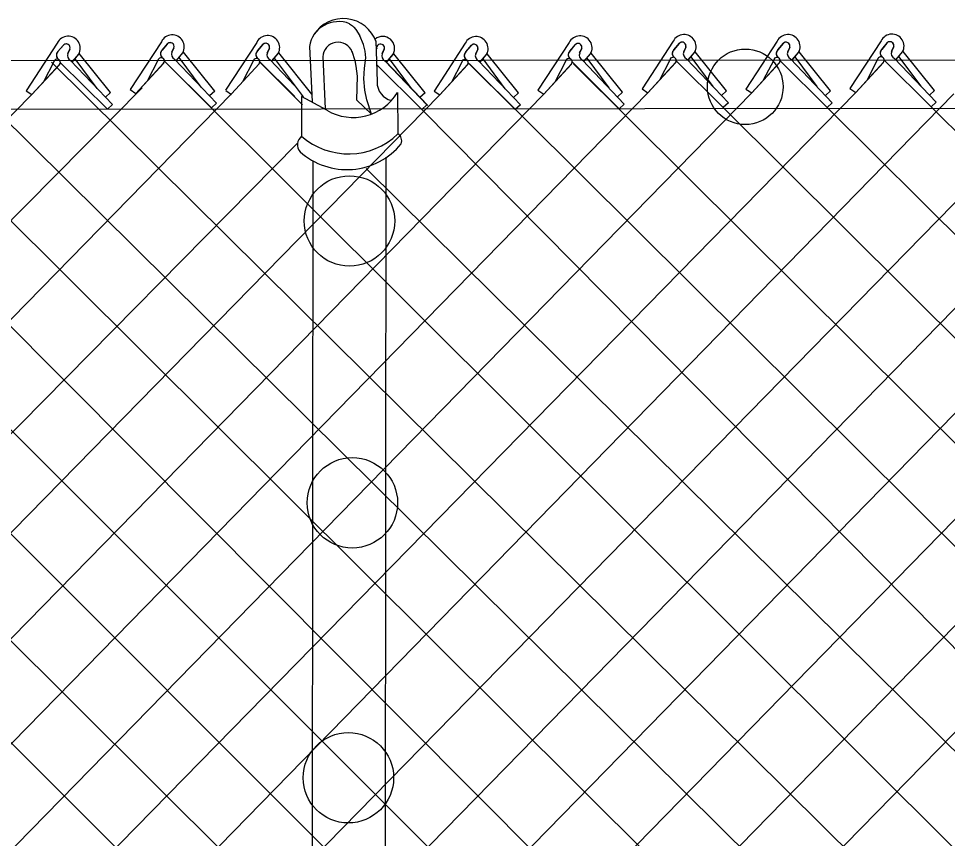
# Model space of a CAD drawing. Extents: x 0 to 2.85, y -0.1 to 1.83.
# Drawn here: x 2.0475 to 2.1194, y 0.865 to 0.9286 of the extents above; entities that cross this region are included whole.
import ezdxf

# ---------------------------------------------------------------- set-up
doc = ezdxf.new("R2010")
doc.units = 0
doc.layers.add('sb_Chainlink Fence', color=7, linetype='Continuous')
doc.layers.add('sb_Existing Structural Steel', color=7, linetype='Continuous')

msp = doc.modelspace()

# ---------------------------------------------------------------- linework, layer by layer
at = {"layer": 'sb_Chainlink Fence'}
for p, q in [((2.050476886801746, 0.9267045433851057), (2.0480595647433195, 0.9230030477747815)), ((2.0505279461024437, 0.926036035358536), (2.0509703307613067, 0.9265654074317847)), ((2.0509294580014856, 0.9265218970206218), (2.0505279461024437, 0.926036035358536)), ((2.051453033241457, 0.92623906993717), (2.0512913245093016, 0.9258839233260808)), ((2.051291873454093, 0.9258964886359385), (2.0514527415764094, 0.9262310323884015)), ((2.0585388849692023, 0.9268059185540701), (2.0561215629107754, 0.9231044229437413)), ((2.058589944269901, 0.9261374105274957), (2.0590323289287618, 0.9266667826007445)), ((2.0589914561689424, 0.926623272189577), (2.058589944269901, 0.9261374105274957)), ((2.0595150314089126, 0.9263404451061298), (2.0593533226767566, 0.9259852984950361)), ((2.0593538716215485, 0.9259978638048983), (2.059514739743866, 0.9263324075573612)), ((2.0659337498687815, 0.9267570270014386), (2.0635164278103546, 0.9230555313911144)), ((2.082080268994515, 0.9266812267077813), (2.0796629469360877, 0.9229797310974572)), ((2.082131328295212, 0.9260127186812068), (2.082573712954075, 0.9265420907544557)), ((2.0825328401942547, 0.9264985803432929), (2.082131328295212, 0.9260127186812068)), ((2.090134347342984, 0.9267395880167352), (2.0877170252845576, 0.9230380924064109)), ((2.090185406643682, 0.9260710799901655), (2.0906277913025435, 0.9266004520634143)), ((2.0905869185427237, 0.9265569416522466), (2.090185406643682, 0.9260710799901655)), ((2.091110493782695, 0.9262741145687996), (2.0909487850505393, 0.9259189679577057)), ((2.090949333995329, 0.9259315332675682), (2.0911102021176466, 0.926266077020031)), ((2.09819634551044, 0.9268409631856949), (2.0957790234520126, 0.9231394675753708)), ((2.098247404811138, 0.9261724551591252), (2.09868978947, 0.926701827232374)), ((2.0986489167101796, 0.9266583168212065), (2.098247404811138, 0.9261724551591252)), ((2.09917249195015, 0.9263754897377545), (2.0990107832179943, 0.9260203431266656)), ((2.0990113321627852, 0.9260329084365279), (2.0991722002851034, 0.9263674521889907)), ((2.1062532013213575, 0.9268379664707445), (2.1038358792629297, 0.9231364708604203)), ((2.106304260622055, 0.9261694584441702), (2.1067466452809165, 0.9266988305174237)), ((2.106705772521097, 0.9266553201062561), (2.106304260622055, 0.9261694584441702)), ((2.107229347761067, 0.9263724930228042), (2.1070676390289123, 0.9260173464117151)), ((2.107068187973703, 0.9260299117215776), (2.10722905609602, 0.9263644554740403)), ((2.1143059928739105, 0.9268740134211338), (2.111888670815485, 0.9231725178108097)), ((2.114357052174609, 0.9262055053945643), (2.114799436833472, 0.9267348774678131)), ((2.1147585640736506, 0.9266913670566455), (2.114357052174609, 0.9262055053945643)), ((2.1152821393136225, 0.9264085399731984), (2.115120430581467, 0.9260533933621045)), ((2.1151209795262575, 0.926065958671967), (2.115281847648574, 0.9264005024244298)), ((2.0516415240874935, 0.9252508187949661), (2.0521336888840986, 0.9258395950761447)), ((2.0516480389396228, 0.9252597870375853), (2.052136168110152, 0.9258416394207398)), ((2.0521336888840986, 0.9258395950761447), (2.0521697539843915, 0.9259078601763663)), ((2.0521697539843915, 0.9259078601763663), (2.05220041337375, 0.9259808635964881)), ((2.05460990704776, 0.9228610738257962), (2.0521813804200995, 0.9258832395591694)), ((2.0597035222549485, 0.9253521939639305), (2.0601956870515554, 0.9259409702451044)), ((2.0597100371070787, 0.9253611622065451), (2.060198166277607, 0.9259430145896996)), ((2.0616311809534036, 0.9232891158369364), (2.0599221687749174, 0.925590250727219)), ((2.0601956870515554, 0.9259409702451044), (2.0602317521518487, 0.9260092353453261)), ((2.0602317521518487, 0.9260092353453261), (2.0602624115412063, 0.9260822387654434)), ((2.062671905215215, 0.922962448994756), (2.0602433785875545, 0.9259846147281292)), ((2.0830564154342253, 0.926215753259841), (2.0828947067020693, 0.9258606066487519)), ((2.082895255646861, 0.9258731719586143), (2.0830561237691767, 0.9262077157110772)), ((2.0832449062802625, 0.9252275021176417), (2.0837370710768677, 0.9258162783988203)), ((2.083251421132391, 0.9252364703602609), (2.083739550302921, 0.9258183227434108)), ((2.0837370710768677, 0.9258162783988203), (2.0837731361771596, 0.9258845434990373)), ((2.0837731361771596, 0.9258845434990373), (2.083803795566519, 0.9259575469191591)), ((2.086213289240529, 0.9228377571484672), (2.0837847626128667, 0.925859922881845)), ((2.0912989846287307, 0.9252858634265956), (2.0917911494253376, 0.925874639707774)), ((2.091305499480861, 0.9252948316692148), (2.0917936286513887, 0.9258766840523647)), ((2.093226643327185, 0.9232227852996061), (2.0915176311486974, 0.9255239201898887)), ((2.0917911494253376, 0.925874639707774), (2.0918272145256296, 0.9259429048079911)), ((2.0918272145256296, 0.9259429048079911), (2.091857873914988, 0.926015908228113)), ((2.094267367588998, 0.9228961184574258), (2.0918388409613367, 0.9259182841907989)), ((2.0993609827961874, 0.9253872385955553), (2.0998531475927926, 0.925976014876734)), ((2.099367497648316, 0.9253962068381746), (2.0998556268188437, 0.9259780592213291)), ((2.1012886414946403, 0.9233241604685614), (2.0995796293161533, 0.9256252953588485)), ((2.0998531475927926, 0.925976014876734), (2.099889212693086, 0.9260442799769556)), ((2.099889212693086, 0.9260442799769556), (2.0999198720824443, 0.9261172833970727)), ((2.1023293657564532, 0.9229974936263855), (2.0999008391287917, 0.9260196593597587)), ((2.1074178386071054, 0.9253842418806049), (2.1079100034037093, 0.9259730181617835)), ((2.1074243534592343, 0.9253932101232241), (2.107912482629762, 0.9259750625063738)), ((2.109345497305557, 0.9233211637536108), (2.107636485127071, 0.925622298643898)), ((2.1079100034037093, 0.9259730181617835), (2.107946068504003, 0.9260412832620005)), ((2.107946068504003, 0.9260412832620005), (2.107976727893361, 0.9261142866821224)), ((2.1103862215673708, 0.9229944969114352), (2.10795769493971, 0.9260166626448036)), ((2.1153350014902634, 0.925515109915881), (2.118578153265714, 0.9221052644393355)), ((2.115470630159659, 0.9254202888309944), (2.115962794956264, 0.9260090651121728)), ((2.115477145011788, 0.9254292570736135), (2.115965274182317, 0.9260111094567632)), ((2.1173982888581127, 0.923357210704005), (2.115689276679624, 0.9256583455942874)), ((2.115962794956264, 0.9260090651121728), (2.115998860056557, 0.9260773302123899)), ((2.115998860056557, 0.9260773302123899), (2.1160295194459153, 0.9261503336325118)), ((2.118439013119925, 0.9230305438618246), (2.116010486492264, 0.9260527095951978)), ((2.0420006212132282, 0.925187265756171), (2.1535310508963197, 0.8146965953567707)), ((2.048507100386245, 0.9227006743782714), (2.0506647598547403, 0.9250492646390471)), ((2.048507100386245, 0.9227006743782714), (2.0506510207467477, 0.9250354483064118)), ((2.050207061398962, 0.9252476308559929), (2.0494034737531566, 0.9236918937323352)), ((2.050038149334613, 0.9252107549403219), (2.1615934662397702, 0.8146370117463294)), ((2.0507089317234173, 0.9251990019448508), (2.054355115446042, 0.9215750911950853)), ((2.051505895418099, 0.9253456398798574), (2.054749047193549, 0.9219357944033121)), ((2.053569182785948, 0.9231877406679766), (2.0518601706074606, 0.9254888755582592)), ((2.0565690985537, 0.9228020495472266), (2.0587267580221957, 0.9251506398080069)), ((2.0565690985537, 0.9228020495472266), (2.0587130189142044, 0.9251368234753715)), ((2.0582690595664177, 0.9253490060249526), (2.0574654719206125, 0.923793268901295)), ((2.0587709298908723, 0.9253003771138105), (2.062417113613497, 0.9216764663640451)), ((2.0595678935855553, 0.9254470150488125), (2.0628110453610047, 0.9220371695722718)), ((2.0639639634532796, 0.9227531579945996), (2.066121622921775, 0.92510174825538)), ((2.0639639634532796, 0.9227531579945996), (2.0661078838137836, 0.9250879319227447)), ((2.080110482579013, 0.9226773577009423), (2.0822681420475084, 0.9250259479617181)), ((2.080110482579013, 0.9226773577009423), (2.0822544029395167, 0.9250121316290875)), ((2.08181044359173, 0.9252243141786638), (2.0810068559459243, 0.9236685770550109)), ((2.0823123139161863, 0.9251756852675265), (2.0859584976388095, 0.9215517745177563)), ((2.082410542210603, 0.9250824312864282), (2.1934443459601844, 0.8145978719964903)), ((2.083109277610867, 0.9253223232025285), (2.086352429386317, 0.921912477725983)), ((2.0851725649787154, 0.9231644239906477), (2.0834635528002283, 0.925465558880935)), ((2.088164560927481, 0.9227357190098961), (2.0903222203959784, 0.9250843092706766)), ((2.088164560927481, 0.9227357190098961), (2.0903084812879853, 0.9250704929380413)), ((2.0898645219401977, 0.9252826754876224), (2.0890609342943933, 0.9237269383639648)), ((2.0903663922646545, 0.9252340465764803), (2.0940125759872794, 0.9216101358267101)), ((2.0904705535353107, 0.9250834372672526), (2.2014986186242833, 0.8145812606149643)), ((2.0911633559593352, 0.9253806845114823), (2.0944065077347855, 0.9219708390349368)), ((2.0962265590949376, 0.922837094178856), (2.0983842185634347, 0.9251856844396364)), ((2.0962265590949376, 0.922837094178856), (2.0983704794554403, 0.925171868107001)), ((2.0979265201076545, 0.9253840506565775), (2.0971229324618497, 0.9238283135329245)), ((2.0984283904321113, 0.9253354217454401), (2.1020745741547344, 0.9217115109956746)), ((2.099225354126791, 0.9254820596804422), (2.102468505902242, 0.9220722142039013)), ((2.1042834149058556, 0.9228340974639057), (2.1064410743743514, 0.9251826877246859)), ((2.1042834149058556, 0.9228340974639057), (2.1064273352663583, 0.9251688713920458)), ((2.1059833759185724, 0.9253810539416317), (2.1051797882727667, 0.9238253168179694)), ((2.1064852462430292, 0.9253324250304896), (2.110131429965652, 0.9217085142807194)), ((2.1072822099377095, 0.9254790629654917), (2.11052536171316, 0.9220692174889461)), ((2.11233620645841, 0.922870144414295), (2.1144938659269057, 0.9252187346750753)), ((2.11233620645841, 0.922870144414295), (2.1144801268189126, 0.9252049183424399)), ((2.1140361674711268, 0.9254171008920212), (2.1132325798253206, 0.9238613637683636)), ((2.1145380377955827, 0.925368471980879), (2.1181842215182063, 0.9217445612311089)), ((2.046495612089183, 0.8144460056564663), (2.153670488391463, 0.9242588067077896)), ((2.0605940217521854, 0.9234884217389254), (2.1696501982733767, 0.8146817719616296)), ((1.9496815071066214, 0.8144543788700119), (2.057048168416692, 0.9232390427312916)), ((1.9509215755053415, 0.823828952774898), (2.048507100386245, 0.9227006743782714)), ((1.9581393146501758, 0.8145374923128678), (2.0639639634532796, 0.9227531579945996)), ((1.9742470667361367, 0.814541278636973), (2.080110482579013, 0.9226773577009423)), ((1.982309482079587, 0.8144816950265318), (2.088164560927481, 0.9227357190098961)), ((1.9903662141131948, 0.8145264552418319), (2.0962265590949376, 0.922837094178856)), ((1.9984190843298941, 0.8145321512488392), (2.1042834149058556, 0.9228340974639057)), ((2.0062158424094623, 0.8144513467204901), (2.11233620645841, 0.922870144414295)), ((2.0142693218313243, 0.8144717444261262), (2.119948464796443, 0.9227713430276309)), ((2.022323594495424, 0.8144551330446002), (2.128418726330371, 0.9229277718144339)), ((2.030386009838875, 0.8143955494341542), (2.136472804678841, 0.9229861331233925)), ((2.0366290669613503, 0.8126189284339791), (2.1445348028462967, 0.9230875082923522)), ((2.0480595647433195, 0.9230030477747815), (2.048507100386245, 0.9227006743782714)), ((2.05460990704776, 0.9228610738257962), (2.0542159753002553, 0.9225003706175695)), ((2.0545247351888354, 0.8144513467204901), (2.1606444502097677, 0.9231205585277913)), ((2.0561215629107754, 0.9231044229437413), (2.0565690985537, 0.9228020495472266)), ((2.062671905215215, 0.922962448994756), (2.062277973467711, 0.9226017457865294)), ((2.0625782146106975, 0.8144717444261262), (2.1687226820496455, 0.923114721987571)), ((2.063523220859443, 0.9230222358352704), (2.0639707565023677, 0.9227198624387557)), ((2.086213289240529, 0.9228377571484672), (2.0858193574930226, 0.9224770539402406)), ((2.0877170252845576, 0.9230380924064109), (2.088164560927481, 0.9227357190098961)), ((2.094267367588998, 0.9228961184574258), (2.0938734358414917, 0.922535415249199)), ((2.0957790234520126, 0.9231394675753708), (2.0962265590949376, 0.922837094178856)), ((2.1023293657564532, 0.9229974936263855), (2.1019354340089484, 0.9226367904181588)), ((2.1038358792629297, 0.9231364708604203), (2.1042834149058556, 0.9228340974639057)), ((2.1103862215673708, 0.9229944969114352), (2.109992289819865, 0.9226337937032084)), ((2.111888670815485, 0.9231725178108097), (2.11233620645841, 0.922870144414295)), ((2.118439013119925, 0.9230305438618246), (2.118045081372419, 0.9226698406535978)), ((2.054749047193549, 0.9219357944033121), (2.054355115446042, 0.9215750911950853)), ((2.0628110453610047, 0.9220371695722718), (2.062417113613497, 0.9216764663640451)), ((2.086352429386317, 0.921912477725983), (2.0859584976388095, 0.9215517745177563)), ((2.0944065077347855, 0.9219708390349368), (2.0940125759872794, 0.9216101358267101)), ((2.102468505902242, 0.9220722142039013), (2.1020745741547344, 0.9217115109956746)), ((2.11052536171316, 0.9220692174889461), (2.110131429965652, 0.9217085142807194)), ((2.118578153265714, 0.9221052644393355), (2.1181842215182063, 0.9217445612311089)), ((1.9979436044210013, 0.9213084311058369), (2.1047920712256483, 0.8146411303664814)), ((2.0057677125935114, 0.9213084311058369), (2.112846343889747, 0.8146245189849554)), ((2.0140596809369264, 0.9214681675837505), (2.120908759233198, 0.8145649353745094)), ((2.0221165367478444, 0.9214651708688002), (2.1289654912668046, 0.8146096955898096)), ((2.0301693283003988, 0.9215012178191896), (2.1377252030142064, 0.8134099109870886)), ((2.038247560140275, 0.9214953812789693), (2.1454767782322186, 0.8147132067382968)), ((2.078714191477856, 0.92156153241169), (2.185692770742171, 0.8132945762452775)), ((2.1020745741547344, 0.9217115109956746), (2.209561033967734, 0.8145216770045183)), ((2.110131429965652, 0.9217085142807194), (2.2191889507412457, 0.8129983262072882)), ((2.1181842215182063, 0.9217445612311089), (2.227275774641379, 0.813037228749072)), ((1.966192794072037, 0.8145578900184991), (2.0690650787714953, 0.9189240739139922)), ((2.0744066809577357, 0.9169642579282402), (2.1777030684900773, 0.8146874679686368))]:
    msp.add_line(p, q, dxfattribs=at)
for centre, radius, start, end in [((2.0513174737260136, 0.926294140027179), 0.0009354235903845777, 331.07013048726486, 153.97678331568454), ((2.05937947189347, 0.9263955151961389), 0.0009354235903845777, 331.07013048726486, 153.97678331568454), ((2.0829208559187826, 0.9262708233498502), 0.0009354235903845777, 331.07013048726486, 153.97678331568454), ((2.0909749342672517, 0.9263291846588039), 0.0009354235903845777, 331.07013048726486, 153.97678331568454), ((2.0990369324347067, 0.9264305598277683), 0.0009354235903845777, 331.07013048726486, 153.97678331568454), ((2.107093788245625, 0.9264275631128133), 0.0009354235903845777, 331.07013048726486, 153.97678331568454), ((2.1151465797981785, 0.9264636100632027), 0.0009354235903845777, 331.07013048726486, 153.97678331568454), ((2.0511632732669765, 0.9263287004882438), 0.00030330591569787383, 342.81175570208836, 140.43380871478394), ((2.051164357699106, 0.9263301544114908), 0.00030494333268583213, 341.0313574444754, 129.51439849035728), ((2.059225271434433, 0.9264300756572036), 0.00030330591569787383, 342.81175570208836, 140.43380871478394), ((2.059226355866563, 0.9264315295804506), 0.00030494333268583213, 341.0313574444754, 129.51439849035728), ((2.0827666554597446, 0.9263053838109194), 0.00030330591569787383, 342.81175570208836, 140.43380871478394), ((2.082767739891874, 0.9263068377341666), 0.00030494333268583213, 341.0313574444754, 129.51439849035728), ((2.0908207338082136, 0.9263637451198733), 0.00030330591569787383, 342.81175570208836, 140.43380871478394), ((2.090821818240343, 0.9263651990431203), 0.00030494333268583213, 341.0313574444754, 129.51439849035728), ((2.09888273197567, 0.9264651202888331), 0.00030330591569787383, 342.81175570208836, 140.43380871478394), ((2.0988838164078, 0.9264665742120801), 0.00030494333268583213, 341.0313574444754, 129.51439849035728), ((2.106939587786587, 0.9264621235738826), 0.00030330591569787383, 342.81175570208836, 140.43380871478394), ((2.1069406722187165, 0.9264635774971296), 0.00030494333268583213, 341.0313574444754, 129.51439849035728), ((2.114992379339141, 0.926498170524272), 0.00030330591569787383, 342.81175570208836, 140.43380871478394), ((2.1149934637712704, 0.9264996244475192), 0.00030494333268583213, 341.0313574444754, 129.51439849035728), ((2.0507888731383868, 0.9257540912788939), 0.0003843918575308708, 140.4986600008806, 233.30225261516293), ((2.050799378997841, 0.9257546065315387), 0.0003909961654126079, 133.96418530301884, 232.53135776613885), ((2.051679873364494, 0.9257266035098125), 0.00041880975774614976, 156.78028482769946, 245.4548333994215), ((2.0585212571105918, 0.9253061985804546), 0.00025580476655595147, 319.318461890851, 170.3665589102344), ((2.0588508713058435, 0.9258554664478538), 0.0003843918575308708, 140.4986600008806, 233.30225261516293), ((2.0588613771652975, 0.9258559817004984), 0.0003909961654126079, 133.96418530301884, 232.53135776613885), ((2.059741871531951, 0.9258279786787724), 0.00041880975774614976, 156.78028482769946, 245.4548333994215), ((2.082392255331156, 0.925730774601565), 0.0003843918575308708, 140.4986600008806, 233.30225261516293), ((2.08240276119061, 0.9257312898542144), 0.0003909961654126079, 133.96418530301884, 232.53135776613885), ((2.083283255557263, 0.9257032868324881), 0.00041880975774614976, 156.78028482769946, 245.4548333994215), ((2.090446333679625, 0.9257891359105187), 0.0003843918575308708, 140.4986600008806, 233.30225261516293), ((2.0904568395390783, 0.9257896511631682), 0.0003909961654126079, 133.96418530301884, 232.53135776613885), ((2.091337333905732, 0.925761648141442), 0.00041880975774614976, 156.78028482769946, 245.4548333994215), ((2.098178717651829, 0.9253412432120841), 0.00025580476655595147, 319.318461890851, 170.3665589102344), ((2.0985083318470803, 0.9258905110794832), 0.0003843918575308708, 140.4986600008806, 233.30225261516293), ((2.0985188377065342, 0.9258910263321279), 0.0003909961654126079, 133.96418530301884, 232.53135776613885), ((2.099399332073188, 0.9258630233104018), 0.00041880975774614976, 156.78028482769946, 245.4548333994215), ((2.1062355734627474, 0.925338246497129), 0.00025580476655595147, 319.318461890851, 170.3665589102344), ((2.106565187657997, 0.9258875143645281), 0.0003843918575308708, 140.4986600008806, 233.30225261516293), ((2.106575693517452, 0.9258880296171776), 0.0003909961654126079, 133.96418530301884, 232.53135776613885), ((2.1074561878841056, 0.9258600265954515), 0.00041880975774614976, 156.78028482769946, 245.4548333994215), ((2.114288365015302, 0.9253742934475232), 0.00025580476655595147, 319.318461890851, 170.3665589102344), ((2.1146179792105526, 0.9259235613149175), 0.0003843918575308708, 140.4986600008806, 233.30225261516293), ((2.1146284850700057, 0.925924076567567), 0.0003909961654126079, 133.96418530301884, 232.53135776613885), ((2.115508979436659, 0.9258960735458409), 0.00041880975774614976, 156.78028482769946, 245.4548333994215), ((2.0504592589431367, 0.9252048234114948), 0.00025580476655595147, 319.318461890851, 170.3665589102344), ((2.0820626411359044, 0.9251815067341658), 0.00025580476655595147, 319.318461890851, 170.3665589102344), ((2.090116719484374, 0.9252398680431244), 0.00025580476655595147, 319.318461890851, 170.3665589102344)]:
    msp.add_arc(centre, radius, start, end, dxfattribs=at)
at = {"layer": 'sb_Existing Structural Steel'}
for p, q in [((2.0731179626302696, 0.9281998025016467), (2.0733457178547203, 0.9280265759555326)), ((2.0733457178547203, 0.9280265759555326), (2.0734616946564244, 0.9279225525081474)), ((2.0734616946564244, 0.9279225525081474), (2.0736136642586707, 0.9277465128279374)), ((2.0736136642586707, 0.9277465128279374), (2.0739068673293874, 0.927269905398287)), ((2.0741958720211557, 0.9265900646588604), (2.0739068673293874, 0.927269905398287)), ((2.065984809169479, 0.9260885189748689), (2.066427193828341, 0.9266178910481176)), ((2.0663863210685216, 0.9265743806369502), (2.065984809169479, 0.9260885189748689)), ((2.066909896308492, 0.9262915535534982), (2.066748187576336, 0.9259364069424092)), ((2.0667487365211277, 0.9259489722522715), (2.0669096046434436, 0.9262835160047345)), ((2.0700065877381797, 0.926444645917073), (2.0702274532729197, 0.9221440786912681)), ((2.0743364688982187, 0.9260743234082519), (2.0741958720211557, 0.9265900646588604)), ((2.0751678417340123, 0.9268630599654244), (2.075251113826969, 0.9236826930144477)), ((1.8783968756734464, 0.9252310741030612), (2.4492896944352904, 0.9256339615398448)), ((2.0670983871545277, 0.925303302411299), (2.067590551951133, 0.9258920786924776)), ((2.067104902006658, 0.9253122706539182), (2.0675930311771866, 0.9258941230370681)), ((2.069549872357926, 0.922534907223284), (2.067317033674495, 0.9255413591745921)), ((2.067590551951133, 0.9258920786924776), (2.0676266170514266, 0.9259603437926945)), ((2.0676266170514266, 0.9259603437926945), (2.0676572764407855, 0.9260333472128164)), ((2.070197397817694, 0.9227509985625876), (2.0676382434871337, 0.9259357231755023)), ((2.0710567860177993, 0.9256250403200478), (2.071232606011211, 0.9216113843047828)), ((2.073292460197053, 0.926084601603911), (2.0735219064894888, 0.9253373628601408)), ((2.0742834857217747, 0.9247533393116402), (2.0743713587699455, 0.9255640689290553)), ((2.0743713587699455, 0.9255640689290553), (2.0743364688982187, 0.9260743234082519)), ((2.0758121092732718, 0.9262255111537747), (2.075650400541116, 0.9258703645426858)), ((2.0756509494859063, 0.925882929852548), (2.0758118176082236, 0.9262174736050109)), ((2.0760006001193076, 0.9252372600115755), (2.076492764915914, 0.9258260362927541)), ((2.076007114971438, 0.9252462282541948), (2.076495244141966, 0.9258280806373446)), ((2.076492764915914, 0.9258260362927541), (2.076528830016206, 0.925894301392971)), ((2.076528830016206, 0.925894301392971), (2.0765594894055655, 0.9259673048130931)), ((2.0789689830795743, 0.9228475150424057), (2.0765404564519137, 0.9258696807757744)), ((2.065663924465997, 0.9253001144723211), (2.0648603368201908, 0.9237443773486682)), ((2.0661100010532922, 0.9252609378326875), (2.069463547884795, 0.9219073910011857)), ((2.0661657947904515, 0.9252514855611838), (2.06888348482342, 0.9225503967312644)), ((2.0669627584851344, 0.9253981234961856), (2.068847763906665, 0.923416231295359)), ((2.0735219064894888, 0.9253373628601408), (2.0736097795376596, 0.924907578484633)), ((2.0736097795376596, 0.924907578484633), (2.0737171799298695, 0.9241456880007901)), ((2.075232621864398, 0.9250218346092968), (2.078714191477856, 0.92156153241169)), ((2.075864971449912, 0.9253320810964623), (2.079108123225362, 0.9219222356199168)), ((2.0759307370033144, 0.92527568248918), (2.0791738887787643, 0.9218658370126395)), ((2.0779282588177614, 0.9231741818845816), (2.076219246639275, 0.9254753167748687)), ((2.0737171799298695, 0.9241456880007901), (2.073661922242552, 0.9223075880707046)), ((2.074234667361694, 0.9239230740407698), (2.0742834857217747, 0.9247533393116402)), ((2.074303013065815, 0.9230439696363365), (2.074234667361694, 0.9239230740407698)), ((2.0744495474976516, 0.9223009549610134), (2.07430309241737, 0.9230433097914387)), ((2.0768425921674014, 0.9228801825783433), (2.0768674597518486, 0.9196565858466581)), ((2.0789689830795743, 0.9228475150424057), (2.0785750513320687, 0.9224868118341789)), ((2.0796629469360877, 0.9229797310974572), (2.080110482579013, 0.9226773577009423)), ((2.0693888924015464, 0.9225696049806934), (2.069405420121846, 0.9194843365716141)), ((2.071350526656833, 0.9214875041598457), (2.0693888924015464, 0.9225696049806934)), ((2.074810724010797, 0.9211880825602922), (2.073661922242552, 0.9223075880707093)), ((2.074810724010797, 0.9211880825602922), (2.0744494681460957, 0.9223016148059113)), ((2.079108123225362, 0.9219222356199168), (2.078714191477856, 0.92156153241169)), ((1.8783743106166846, 0.9214564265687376), (2.449430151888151, 0.9219011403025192)), ((2.075857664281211, 0.8074472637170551), (2.0759534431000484, 0.9178405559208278)), ((2.070210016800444, 0.8072025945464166), (2.070305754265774, 0.9175482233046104))]:
    msp.add_line(p, q, dxfattribs=at)
for centre, radius in [((2.1037806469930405, 0.9233095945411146), 0.002929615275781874), ((2.073113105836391, 0.9129062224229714), 0.003504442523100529), ((2.073336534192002, 0.8910514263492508), 0.0035044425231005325), ((2.073028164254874, 0.869732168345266), 0.0035044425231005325)]:
    msp.add_circle(centre, radius, dxfattribs=at)
for centre, radius, start, end in [((2.0726353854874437, 0.9259031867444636), 0.002697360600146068, 19.36942543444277, 147.4702185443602), ((2.072266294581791, 0.9260742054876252), 0.0022898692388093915, 68.16538661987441, 170.69014168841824), ((2.0667743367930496, 0.9263466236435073), 0.0009354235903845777, 331.07013048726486, 153.97678331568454), ((2.075676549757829, 0.926280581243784), 0.0009354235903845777, 331.07013048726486, 128.5006833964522), ((2.066620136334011, 0.9263811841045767), 0.00030330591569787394, 342.81175570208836, 140.43380871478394), ((2.066621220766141, 0.9263826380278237), 0.00030494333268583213, 341.0313574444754, 129.51439849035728), ((2.0722297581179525, 0.9255952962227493), 0.0011733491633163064, 20.387167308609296, 178.54741123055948), ((2.0755234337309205, 0.9263165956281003), 0.00030494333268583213, 341.0313574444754, 190.92832950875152), ((2.065916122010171, 0.9252573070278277), 0.00025580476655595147, 319.318461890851, 170.3665589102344), ((2.0662457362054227, 0.9258065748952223), 0.0003843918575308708, 140.4986600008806, 233.30225261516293), ((2.0662562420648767, 0.9258070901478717), 0.0003909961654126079, 133.96418530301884, 232.53135776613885), ((2.06713673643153, 0.9257790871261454), 0.00041880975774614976, 156.78028482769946, 245.4548333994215), ((2.0760389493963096, 0.925713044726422), 0.00041880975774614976, 156.78028482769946, 245.4548333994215), ((2.0767352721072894, 0.9236747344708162), 0.0014841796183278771, 179.69276417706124, 255.28146466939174), ((2.0733900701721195, 0.924969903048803), 0.004035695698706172, 239.64368859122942, 328.81458682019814), ((2.0699347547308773, 0.9188185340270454), 0.0008505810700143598, 128.48583764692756, 220.3397553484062), ((2.073040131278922, 0.9236061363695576), 0.0054954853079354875, 228.5933069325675, 314.1189391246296), ((2.07651815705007, 0.9191154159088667), 0.0006441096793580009, 339.5751872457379, 57.15943836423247), ((2.072906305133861, 0.9223263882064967), 0.005438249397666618, 228.26907300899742, 320.81876764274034)]:
    msp.add_arc(centre, radius, start, end, dxfattribs=at)

doc.saveas('drawing.dxf')
